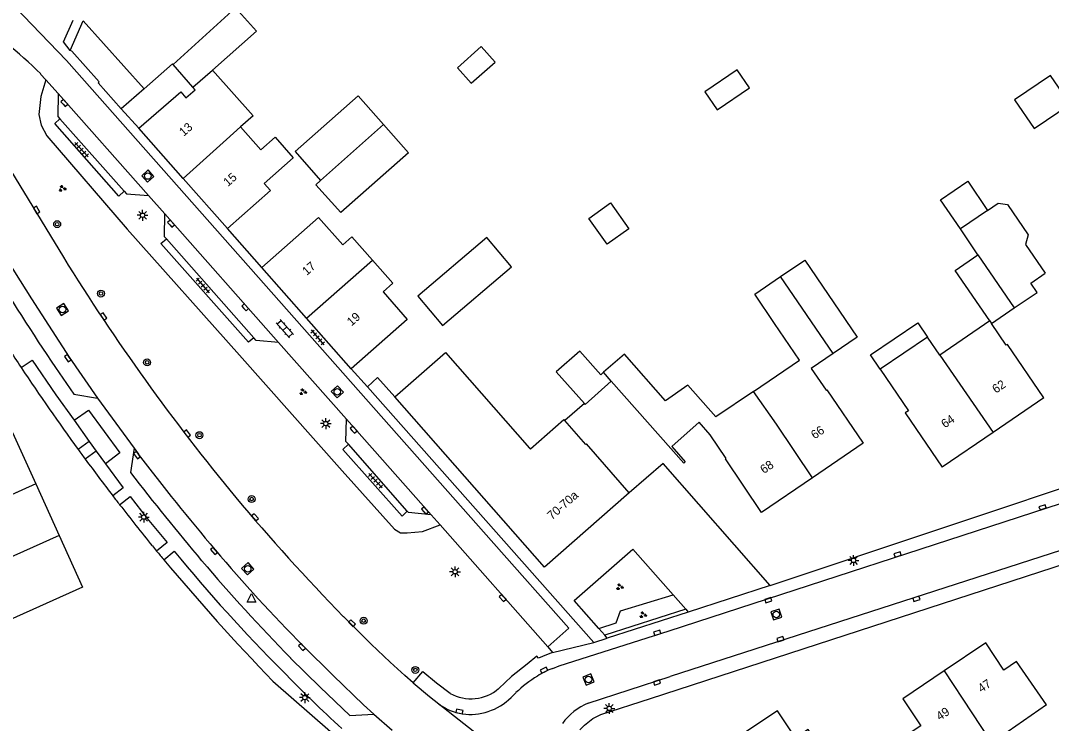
# Model space of a CAD drawing. Extents: x 136000 to 138005, y 398500 to 400500.
# Drawn here: x 137757.4 to 137875.9, y 399880.9 to 399961.8 of the extents above; entities that cross this region are included whole.
import ezdxf

# ---------------------------------------------------------------- set-up
doc = ezdxf.new("R2010")
doc.units = 0
for name, color, linetype in [('gg-afsc-muur', 7, 'Continuous'), ('gg-anno-huisnummerreeks BGT', 7, 'Continuous'), ('gg-bbg-bijgebouw', 7, 'Continuous'), ('gg-bbg-gedigitaliseerde bebouwing', 7, 'Continuous'), ('gg-bbg-gedigitaliseerde bijgebouw', 7, 'Continuous'), ('gg-bbg-hoofdgebouw', 7, 'Continuous'), ('gg-bbg-luifel en loopbrug', 7, 'Continuous'), ('gg-bbg-tussenscheiding', 7, 'Continuous'), ('gg-knt-verharding', 7, 'Continuous'), ('gg-knt-verharding nz', 7, 'Continuous'), ('gt-grn-groengrens', 7, 'Continuous'), ('gt-grn-vlakafsluiter', 7, 'Continuous'), ('gt-grn-weggrens', 7, 'Continuous'), ('gt-symb-boom', 7, 'Continuous'), ('gt-symb-groenvak', 7, 'Continuous'), ('gt-symb-klinker verharding', 7, 'Continuous'), ('gt-symb-kolk', 7, 'Continuous'), ('gt-symb-lichtmast', 7, 'Continuous'), ('gt-symb-rioolschacht', 7, 'Continuous'), ('gt-symb-tegel verharding', 7, 'Continuous'), ('gt-symb-waterafsluiter', 7, 'Continuous')]:
    doc.layers.add(name, color=color, linetype=linetype)

# ---------------------------------------------------------------- blocks, each defined once
blk = doc.blocks.new('gt0-LMAST')
at = {"layer": 'gt-symb-lichtmast'}
for p, q in [((-0.18, 0.17), (-0.45, 0.44)), ((-0.01, 0.25), (-0.01, 0.62)), ((0.17, 0.17), (0.44, 0.44)), ((-0.26, 0), (-0.63, 0)), ((-0.18, -0.18), (-0.45, -0.45)), ((-0.01, -0.25), (-0.01, -0.63)), ((0.44, -0.45), (0.17, -0.18)), ((0.24, 0), (0.62, 0))]:
    blk.add_line(p, q, dxfattribs=at)
blk.add_circle((-0.01, 0), 0.25, dxfattribs=at)
blk = doc.blocks.new('gt0-KOLK')
at = {"layer": 'gt-symb-kolk'}
blk.add_lwpolyline([(0, 0), (0.37, 0), (0.37, 0.4), (-0.38, 0.4), (-0.38, 0), (0, 0)], dxfattribs=at)
blk = doc.blocks.new('gt0-RS')
at = {"layer": 'gt-symb-rioolschacht'}
blk.add_lwpolyline([(-0.5, -0.5), (0.5, -0.5), (0.5, 0.5), (-0.5, 0.5)], close=True, dxfattribs=at)
blk.add_circle((0, 0), 0.375, dxfattribs=at)
blk = doc.blocks.new('gt0-GRVAK')
at = {"layer": 'gt-symb-groenvak'}
for p, q in [((-0.11, 0.19), (-0.23, 0.24)), ((-0.18, 0.15), (0.09, 0.15)), ((-0.09, 0.21), (-0.16, 0.32)), ((-0.05, 0.21), (-0.05, 0.39)), ((0, 0.21), (0.06, 0.32)), ((0.01, 0.19), (0.13, 0.24)), ((0.26, -0.05), (0.2, 0.06)), ((0.3, -0.05), (0.3, 0.13)), ((0.35, -0.05), (0.41, 0.06)), ((-0.24, -0.23), (-0.36, -0.18)), ((-0.32, -0.26), (-0.05, -0.26)), ((-0.23, -0.21), (-0.29, -0.1)), ((-0.18, -0.2), (-0.18, -0.02)), ((-0.14, -0.21), (-0.07, -0.1)), ((-0.12, -0.23), (0, -0.18)), ((0.24, -0.07), (0.12, -0.02)), ((0.17, -0.11), (0.44, -0.11)), ((0.37, -0.07), (0.49, -0.02))]:
    blk.add_line(p, q, dxfattribs=at)
blk = doc.blocks.new('gt0-BOOM')
at = {"layer": 'gt-symb-boom'}
for radius in [0.4, 0.2]:
    blk.add_circle((0, 0), radius, dxfattribs=at)
blk = doc.blocks.new('gt0-TEG1')
at = {"layer": 'gt-symb-tegel verharding'}
for p, q in [((-1.12, 0), (1.12, 0)), ((-0.9, -0.25), (-0.9, 0.25)), ((-0.45, -0.25), (-0.45, 0.25)), ((0, -0.25), (0, 0.25)), ((0.45, -0.25), (0.45, 0.25)), ((0.9, -0.25), (0.9, 0.25))]:
    blk.add_line(p, q, dxfattribs=at)
blk = doc.blocks.new('gt0-KL1')
at = {"layer": 'gt-symb-klinker verharding'}
for p, q in [((-1.15, 0.3), (1.15, 0.3)), ((-1, -0.3), (-1, 0.3)), ((-0.5, 0.3), (-0.5, 0.45)), ((0, -0.3), (0, 0.3)), ((0.5, 0.3), (0.5, 0.45)), ((1, -0.3), (1, 0.3)), ((-1.15, -0.3), (1.15, -0.3)), ((-0.5, -0.45), (-0.5, -0.3)), ((0.5, -0.45), (0.5, -0.3))]:
    blk.add_line(p, q, dxfattribs=at)
blk = doc.blocks.new('gt0-WAFSL')
at = {"layer": 'gt-symb-waterafsluiter'}
for p, q in [((-0.5, -0.33), (0, 0.67)), ((0, 0.67), (0.5, -0.33)), ((0.5, -0.33), (-0.5, -0.33))]:
    blk.add_line(p, q, dxfattribs=at)

msp = doc.modelspace()

# ---------------------------------------------------------------- linework, layer by layer
at = {"layer": 'gg-afsc-muur'}
for p, q in [((137822.22, 399917.72), (137819.96, 399915.76)), ((137772.52, 399901.34), (137773.01, 399900.74))]:
    msp.add_line(p, q, dxfattribs=at)
for points in [[(137763.05, 399958.36), (137762.31, 399959.35), (137763.41, 399961.83)], [(137771.57, 399953.94), (137774.85, 399956.8), (137774.91, 399956.73)], [(137786.38, 399885.79), (137803.87, 399870.51), (137811.82, 399864.13)]]:
    msp.add_lwpolyline(points, dxfattribs=at)
for centre, radius, start, end in [((137993.44, 400078.87), 283.47, 213.1148, 213.6325), ((137983.14, 400072.08), 271.13, 213.6433, 216.073), ((138023.7, 400101.83), 321.44, 216.1027, 216.3464), ((137980.76, 400070.33), 268.18, 216.3621, 217.4905), ((137933.43, 400033.85), 208.43, 217.4525, 217.8087), ((137981.16, 400070.53), 268.62, 217.7485, 219.0385), ((137909.61, 400013.74), 177.28, 219.5989, 220.0234), ((137978.96, 400071.43), 267.49, 219.9341, 223.9489)]:
    msp.add_arc(centre, radius, start, end, dxfattribs=at)
at = {"layer": 'gg-bbg-bijgebouw'}
for p, q in [((137763.05, 399958.36), (137764.56, 399961.77)), ((137777.19, 399954.12), (137774.91, 399956.73)), ((137771.57, 399953.94), (137768.94, 399951.64)), ((137869.06, 399926.93), (137871.68, 399928.72)), ((137822.22, 399917.72), (137818.99, 399921.38))]:
    msp.add_line(p, q, dxfattribs=at)
for points in [[(137766.41, 399954.75), (137763.26, 399958.27), (137763.05, 399958.36)], [(137768.94, 399951.64), (137766.28, 399954.64), (137766.41, 399954.75)], [(137847.58, 399934.22), (137853.61, 399925.37), (137850.84, 399923.48)], [(137871.68, 399928.72), (137874.29, 399930.5), (137873.56, 399931.58), (137875.22, 399932.71)], [(137825.31, 399920.29), (137822.3, 399917.63), (137822.22, 399917.72)]]:
    msp.add_lwpolyline(points, dxfattribs=at)
at = {"layer": 'gg-bbg-gedigitaliseerde bebouwing'}
for p, q in [((137784.99, 399946.93), (137782.68, 399949.55)), ((137868.86, 399927.22), (137863.1, 399923.3)), ((137861.7, 399925.36), (137856.26, 399921.66)), ((137863.1, 399923.3), (137861.7, 399925.36))]:
    msp.add_line(p, q, dxfattribs=at)
for points in [[(137779.44, 399956.1), (137784.1, 399950.81), (137782.68, 399949.55)], [(137784.99, 399946.93), (137786.64, 399948.38), (137788.73, 399946), (137785.4, 399943.06), (137786.12, 399942.24), (137781.15, 399937.85)], [(137785.13, 399933.37), (137791.65, 399939.13), (137794.44, 399935.97), (137795.48, 399936.89), (137797.84, 399934.23)], [(137797.84, 399934.23), (137800.2, 399931.56), (137799.07, 399930.56), (137801.85, 399927.41), (137795.41, 399921.73)], [(137844.1, 399926.94), (137841.81, 399930.29), (137844.79, 399932.33)], [(137841.66, 399919.11), (137846.97, 399922.73), (137844.1, 399926.94)], [(137800.4, 399918.48), (137806.24, 399923.6), (137815.92, 399912.59)], [(137834.12, 399919.85), (137831.55, 399918.02), (137826.82, 399923.42), (137824.42, 399921.32)], [(137856.26, 399921.66), (137859.51, 399916.9), (137859.13, 399916.65), (137863.39, 399910.41)], [(137841.66, 399919.11), (137837.36, 399916.18), (137834.12, 399919.85)], [(137819.87, 399915.86), (137816.01, 399912.48), (137815.92, 399912.59)], [(137875.4, 399883.04), (137869.19, 399878.75), (137870.8, 399876.36), (137870.25, 399875.99)]]:
    msp.add_lwpolyline(points, dxfattribs=at)
at = {"layer": 'gg-bbg-gedigitaliseerde bijgebouw'}
for p, q in [((137764.56, 399961.77), (137771.57, 399953.94)), ((137868.6, 399939.94), (137865.48, 399937.81)), ((137867.5, 399934.82), (137865.48, 399937.81)), ((137844.79, 399932.33), (137847.58, 399934.22))]:
    msp.add_line(p, q, dxfattribs=at)
for points in [[(137779.44, 399956.1), (137784.49, 399960.56), (137782.09, 399963.27), (137774.91, 399956.73)], [(137807.62, 399956.37), (137809.21, 399954.59), (137811.94, 399957.02), (137810.35, 399958.8), (137807.62, 399956.37)], [(137836.09, 399953.58), (137837.5, 399951.51), (137841.22, 399954.05), (137839.81, 399956.11), (137836.09, 399953.58)], [(137799.12, 399949.83), (137796.21, 399953.13), (137788.94, 399946.72), (137791.88, 399943.38)], [(137799.12, 399949.83), (137802, 399946.58), (137794.19, 399939.7), (137791.34, 399942.9), (137791.88, 399943.38)], [(137822.72, 399939.03), (137825.24, 399940.81), (137827.35, 399937.83), (137824.84, 399936.05), (137822.72, 399939.03)], [(137868.6, 399939.94), (137869.82, 399940.77), (137870.89, 399940.61), (137873.26, 399937.12), (137872.97, 399936.02), (137875.22, 399932.71)], [(137803.06, 399930.08), (137805.91, 399926.72), (137813.85, 399933.45), (137811, 399936.81), (137803.06, 399930.08)], [(137868.86, 399927.22), (137864.88, 399933.03), (137867.5, 399934.82)], [(137824.42, 399921.32), (137824.1, 399921.04), (137821.71, 399923.76), (137818.99, 399921.38)]]:
    msp.add_lwpolyline(points, dxfattribs=at)
at = {"layer": 'gg-bbg-hoofdgebouw'}
for p, q in [((137776.06, 399943.62), (137770.97, 399949.39)), ((137781.15, 399937.85), (137776.06, 399943.62)), ((137790.27, 399927.55), (137785.13, 399933.37)), ((137795.41, 399921.73), (137790.27, 399927.55)), ((137875.08, 399918.38), (137869.24, 399914.4)), ((137819.96, 399915.76), (137819.87, 399915.86)), ((137756.45, 399914.4), (137759.13, 399908.47)), ((137869.24, 399914.4), (137863.39, 399910.41)), ((137854.29, 399913.15), (137848.45, 399909.17)), ((137848.45, 399909.17), (137842.61, 399905.19)), ((137759.13, 399908.47), (137761.81, 399902.54))]:
    msp.add_line(p, q, dxfattribs=at)
for points in [[(137770.97, 399949.39), (137775.78, 399953.59), (137776.38, 399952.9), (137777.45, 399953.83), (137777.19, 399954.12)], [(137875.08, 399918.38), (137870.9, 399924.53), (137870.76, 399924.43), (137869.06, 399926.93)], [(137850.84, 399923.48), (137848.32, 399921.77), (137850.03, 399919.25), (137850.1, 399919.3), (137854.29, 399913.15)], [(137842.61, 399905.19), (137838.45, 399911.36), (137838.54, 399911.41), (137836.69, 399914.13), (137835.43, 399915.58), (137832.27, 399912.79), (137833.83, 399911.03), (137833.65, 399910.86), (137825.31, 399920.29)], [(137827.37, 399907.43), (137817.62, 399898.88), (137800.4, 399918.48)], [(137827.37, 399907.43), (137822.46, 399913.07), (137822.37, 399913), (137819.96, 399915.76)], [(137761.81, 399902.54), (137764.49, 399896.61), (137746.97, 399888.72), (137746.71, 399889.31)], [(137875.4, 399883.04), (137871.93, 399888.05), (137870.49, 399887.06), (137868.4, 399890.17), (137863.62, 399886.96)], [(137863.62, 399886.96), (137858.84, 399883.75), (137860.93, 399880.64), (137859.48, 399879.67), (137862.38, 399875.36), (137860.83, 399874.31), (137862.39, 399871.99)], [(137845.12, 399870.99), (137851.35, 399875.15), (137847.98, 399880.22), (137846.52, 399879.26), (137844.44, 399882.37), (137839.65, 399879.18)]]:
    msp.add_lwpolyline(points, dxfattribs=at)
at = {"layer": 'gg-bbg-luifel en loopbrug'}
msp.add_line((137865.48, 399937.81), (137863.2, 399941.18), dxfattribs=at)
for points in [[(137871.71, 399952.67), (137873.96, 399949.36), (137878.09, 399952.17), (137875.84, 399955.48), (137871.71, 399952.67)], [(137863.2, 399941.18), (137866.32, 399943.3), (137868.6, 399939.94)], [(137856.26, 399921.66), (137855.14, 399923.31), (137860.57, 399927.01), (137861.7, 399925.36)]]:
    msp.add_lwpolyline(points, dxfattribs=at)
at = {"layer": 'gg-bbg-tussenscheiding'}
for p, q in [((137777.19, 399954.12), (137779.44, 399956.1)), ((137781.04, 399948.09), (137782.68, 399949.55)), ((137791.88, 399943.38), (137799.12, 399949.83)), ((137776.06, 399943.62), (137781.04, 399948.09)), ((137790.27, 399927.55), (137797.84, 399934.23)), ((137867.5, 399934.82), (137871.68, 399928.72)), ((137850.84, 399923.48), (137844.79, 399932.33)), ((137868.86, 399927.22), (137869.06, 399926.93)), ((137863.1, 399923.3), (137869.24, 399914.4)), ((137825.31, 399920.29), (137824.42, 399921.32)), ((137759.13, 399908.47), (137742.28, 399900.89)), ((137761.81, 399902.54), (137744.95, 399894.96))]:
    msp.add_line(p, q, dxfattribs=at)
for points in [[(137848.45, 399909.17), (137844.31, 399915.36), (137841.66, 399919.11)], [(137863.62, 399886.96), (137869.96, 399877.29), (137870.25, 399875.99)]]:
    msp.add_lwpolyline(points, dxfattribs=at)
at = {"layer": 'gg-knt-verharding'}
for p, q in [((137759.67, 399955.64), (137760.28, 399954.97)), ((137750.25, 399954.34), (137762.29, 399934.56)), ((137760.28, 399954.97), (137761.68, 399953.41)), ((137770.97, 399949.39), (137768.94, 399951.64)), ((137761.89, 399950.48), (137769.28, 399942.15)), ((137772.09, 399941.65), (137773.95, 399939.54)), ((137785.13, 399933.37), (137781.15, 399937.85)), ((137784.2, 399925.29), (137774.14, 399936.66)), ((137787.04, 399924.76), (137794.85, 399915.93)), ((137797.26, 399919.66), (137795.41, 399921.73)), ((137766.23, 399918.34), (137770.42, 399912.57)), ((137763.52, 399915.81), (137765.25, 399913.35)), ((137765.25, 399913.35), (137763.99, 399912.43)), ((137765.25, 399913.35), (137766.05, 399912.25)), ((137801.85, 399905.34), (137795.08, 399913.03)), ((137766.05, 399912.25), (137764.8, 399911.33)), ((137766.05, 399912.25), (137767.12, 399910.8)), ((137770.42, 399912.57), (137770, 399909.78)), ((137831.96, 399891.58), (137882.51, 399908.04)), ((137804.59, 399904.93), (137805.63, 399903.76)), ((137818.02, 399889.73), (137805.63, 399903.76)), ((137773.85, 399899.73), (137775.04, 399900.72)), ((137832.43, 399895.7), (137833.88, 399894.06)), ((137834.17, 399893.73), (137824.85, 399890.73)), ((137833.88, 399894.06), (137834.17, 399893.73)), ((137824.56, 399891.06), (137823.88, 399891.84)), ((137824.85, 399890.73), (137824.56, 399891.06)), ((137818.02, 399889.73), (137818.57, 399889.09)), ((137822.66, 399883.26), (137832.09, 399886.31)), ((137813.79, 399883.91), (137814.34, 399884.45)), ((137798, 399881.97), (137800.12, 399880.13))]:
    msp.add_line(p, q, dxfattribs=at)
for points in [[(137754.66, 399965.47), (137762.64, 399957.18), (137811.8, 399901.61)], [(137761.68, 399953.41), (137761.64, 399950.76), (137761.89, 399950.48)], [(137769.28, 399942.15), (137768.66, 399941.6), (137761.32, 399949.94), (137761.89, 399950.48)], [(137769.28, 399942.15), (137769.55, 399941.84), (137772.09, 399941.65)], [(137774.14, 399936.66), (137773.92, 399936.9), (137773.95, 399939.54)], [(137784.2, 399925.29), (137783.6, 399924.77), (137773.51, 399936.13), (137774.14, 399936.66)], [(137787.04, 399924.76), (137784.46, 399924.99), (137784.2, 399925.29)], [(137757.42, 399921.86), (137758.68, 399922.71), (137761.41, 399918.74), (137763.52, 399915.81)], [(137761.38, 399921.86), (137763.47, 399918.79), (137766.23, 399918.34)], [(137800.4, 399918.48), (137798.44, 399920.7), (137797.26, 399919.66)], [(137763.52, 399915.81), (137765.19, 399916.97), (137768.77, 399912.06), (137767.12, 399910.8)], [(137843.59, 399896.78), (137883.07, 399909.97), (137886.88, 399911.53), (137892.87, 399914.71), (137896.39, 399917.12)], [(137795.08, 399913.03), (137794.78, 399913.36), (137794.85, 399915.93)], [(137801.85, 399905.34), (137801.27, 399904.78), (137794.45, 399912.43), (137795.08, 399913.03)], [(137767.12, 399910.8), (137769.18, 399908.04), (137767.97, 399907.11)], [(137843.59, 399896.78), (137831.28, 399910.83), (137827.37, 399907.43)], [(137768.76, 399906.08), (137769.97, 399907.01), (137771.92, 399904.48), (137774.22, 399901.74), (137773.01, 399900.74)], [(137829.84, 399883.79), (137877.78, 399899.38), (137878.43, 399898.39), (137887.92, 399901.67), (137896.21, 399906.13)], [(137804.59, 399904.93), (137801.99, 399905.18), (137801.85, 399905.34)], [(137886.46, 399904.18), (137877.09, 399900.84), (137832.09, 399886.31)], [(137811.8, 399901.61), (137820.43, 399891.88), (137818.02, 399889.73)], [(137823.88, 399891.84), (137821.05, 399895.05), (137827.78, 399900.96), (137832.43, 399895.7)], [(137802.52, 399885.59), (137801.58, 399886.42), (137799.87, 399887.97), (137797.68, 399890.04), (137794.52, 399893.2)], [(137818.6, 399887.25), (137819.33, 399887.53), (137831.96, 399891.58)], [(137818.57, 399889.09), (137817.86, 399888.82), (137816.93, 399888.42), (137816.74, 399888.64), (137815.62, 399887.73), (137813.82, 399886.33), (137812.36, 399884.94)], [(137788.43, 399888.44), (137791.81, 399885.1), (137795.22, 399881.81), (137798, 399881.97)], [(137802.52, 399885.59), (137803.65, 399886.89), (137805.19, 399885.59), (137806.79, 399884.38)], [(137802.52, 399885.59), (137804.42, 399884), (137805.48, 399883.15)], [(137821.7, 399880.17), (137822.25, 399880.73), (137823.2, 399881.49), (137824.12, 399881.94), (137829.84, 399883.79)]]:
    msp.add_lwpolyline(points, dxfattribs=at)
for centre, radius, start, end in [((137729.46, 399925.87), 42.42, 44.5783, 58.9361), ((137971.29, 400063.57), 245.61, 211.6863, 219.6268), ((138006.23, 400086.96), 295.31, 211.2145, 213.9914), ((138038.08, 400117.93), 339.4, 217.8266, 220.0282), ((137980.76, 400073.86), 259.48, 220.0432, 224.1292), ((137920.87, 400020.21), 188.53, 219.331, 224.9825), ((137945.04, 400041.91), 219.27, 220.4558, 224.4222), ((137894.92, 399990.48), 149.18, 223.9515, 227.6009), ((137821.28, 399879.53), 8.17, 109.1842, 123.1733), ((137824.82, 399873.51), 15.15, 121.9167, 133.7529), ((137809.18, 399888.56), 4.82, 240.2357, 311.2568), ((137809.13, 399888.12), 6.17, 233.7406, 289.1287), ((137809.39, 399888.13), 6.09, 286.7475, 316.1643), ((137825.42, 399876.69), 7.12, 112.8181, 143.612)]:
    msp.add_arc(centre, radius, start, end, dxfattribs=at)
at = {"layer": 'gg-knt-verharding nz'}
for p, q in [((137761.68, 399953.41), (137772.09, 399941.65)), ((137773.95, 399939.54), (137787.04, 399924.76)), ((137794.85, 399915.93), (137804.59, 399904.93)), ((137770.42, 399912.57), (137770.91, 399911.91))]:
    msp.add_line(p, q, dxfattribs=at)
for points in [[(137748.79, 399945.75), (137755.18, 399935.25), (137758.61, 399929.77), (137762.97, 399923.06), (137766.23, 399918.34)], [(137789.88, 399889.84), (137793.32, 399886.42), (137796.8, 399883.06), (137798, 399881.97)]]:
    msp.add_lwpolyline(points, dxfattribs=at)
for centre, radius, start, end in [((137966.19, 400059.6), 244.84, 217.0985, 220.406), ((137918.53, 400017.96), 181.56, 220.1494, 224.8804)]:
    msp.add_arc(centre, radius, start, end, dxfattribs=at)
at = {"layer": 'gt-grn-groengrens'}
msp.add_line((137833.88, 399894.06), (137824.56, 399891.06), dxfattribs=at)
for points in [[(137760.28, 399954.97), (137759.69, 399953.05), (137759.45, 399950.98), (137759.72, 399949.75), (137760.38, 399948.54), (137769.64, 399937.79), (137782.55, 399923.28), (137794.34, 399909.96), (137800.38, 399903.25), (137801.05, 399902.83), (137801.82, 399902.83), (137803.59, 399903), (137805.63, 399903.76)], [(137823.88, 399891.84), (137825.86, 399892.48), (137826.37, 399893.86), (137832.43, 399895.7)]]:
    msp.add_lwpolyline(points, dxfattribs=at)
at = {"layer": 'gt-grn-vlakafsluiter'}
for p, q in [((137797.26, 399919.66), (137823.32, 399890.23)), ((137843.59, 399896.78), (137834.17, 399893.73)), ((137823.32, 399890.23), (137824.85, 399890.73))]:
    msp.add_line(p, q, dxfattribs=at)
at = {"layer": 'gt-grn-weggrens'}
for p, q in [((137818.57, 399889.09), (137823.32, 399890.23)), ((137805.48, 399883.15), (137821.28, 399870.8))]:
    msp.add_line(p, q, dxfattribs=at)

# ---------------------------------------------------------------- block references
at = {"layer": 'gt-symb-boom'}
for p in [(137761.57, 399938.36), (137766.61, 399930.38), (137771.92, 399922.46), (137777.94, 399914.08), (137783.94, 399906.73), (137796.83, 399892.73), (137802.77, 399887.07)]:
    msp.add_blockref('gt0-BOOM', p, dxfattribs=at)
at = {"layer": 'gt-symb-groenvak'}
for p in [(137762.15, 399942.47), (137789.84, 399919.06), (137826.28, 399896.62), (137828.97, 399893.4)]:
    msp.add_blockref('gt0-GRVAK', p, dxfattribs=at)
at = {"layer": 'gt-symb-klinker verharding', "rotation": -48.485380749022}
msp.add_blockref('gt0-KL1', (137787.77, 399926.34), dxfattribs=at)
at = {"layer": 'gt-symb-kolk'}
for p, rotation in [((137762.25, 399952.17), -49.01346679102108), ((137759.38, 399940.1), 120.74747287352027), ((137774.53, 399938.28), -48.485380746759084), ((137766.73, 399927.64), -56.214572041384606), ((137783.05, 399928.66), -48.24275297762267), ((137762.97, 399923.06), 123.03198741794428), ((137795.52, 399914.58), -48.48538075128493), ((137776.37, 399914.14), -53.004102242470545), ((137770.91, 399911.91), 126.74885040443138), ((137803.75, 399905.27), -48.485380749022), ((137875, 399905.59), 18.000074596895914), ((137784.18, 399904.5), -49.255838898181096), ((137779.76, 399900.89), 130.27568929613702), ((137858.32, 399900.17), 18.000074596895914), ((137812.96, 399895.48), 131.67635773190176), ((137843.45, 399894.9), 18.00007459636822), ((137860.48, 399895.07), 18.000074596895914), ((137795.36, 399892.3), -44.18964697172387), ((137830.67, 399891.16), 17.764323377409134), ((137789.88, 399889.84), 133.15091796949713), ((137844.84, 399890.43), 18.000074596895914), ((137817.67, 399886.86), 26.231939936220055), ((137830.51, 399885.81), -161.9999254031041), ((137807.81, 399882.1), -12.354826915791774)]:
    msp.add_blockref('gt0-KOLK', p, dxfattribs=dict(at, rotation=rotation))
at = {"layer": 'gt-symb-lichtmast'}
for p in [(137771.4, 399939.39), (137792.48, 399915.41), (137771.54, 399904.65), (137853.19, 399899.67), (137807.35, 399898.36), (137790.07, 399883.88), (137825.1, 399882.64)]:
    msp.add_blockref('gt0-LMAST', p, dxfattribs=at)
at = {"layer": 'gt-symb-rioolschacht'}
for p, rotation in [((137772, 399943.9), 41.99999127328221), ((137762.19, 399928.54), -57.99461679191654), ((137793.8, 399919.07), 41.99999127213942), ((137783.49, 399898.71), 41.99999127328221), ((137844.3, 399893.45), 18.000074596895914), ((137822.69, 399885.97), 22.024845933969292)]:
    msp.add_blockref('gt0-RS', p, dxfattribs=dict(at, rotation=rotation))
at = {"layer": 'gt-symb-tegel verharding'}
for p, rotation in [((137764.37, 399946.94), -47.31004221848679), ((137778.33, 399931.3), -48.69008152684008), ((137791.53, 399925.34), -48.932643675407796), ((137798.19, 399908.84), -47.79566231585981)]:
    msp.add_blockref('gt0-TEG1', p, dxfattribs=dict(at, rotation=rotation))
at = {"layer": 'gt-symb-waterafsluiter'}
msp.add_blockref('gt0-WAFSL', (137783.92, 399895.2), dxfattribs=at)

# ---------------------------------------------------------------- texts
at = {"layer": 'gg-anno-huisnummerreeks BGT'}
for s, rotation, p in [('13', 41.4, (137776.13, 399948.41)), ('15', 41.4, (137781.22, 399942.64)), ('17', 41.4, (137790.29, 399932.4)), ('19', 41.4, (137795.43, 399926.58)), ('62', 34.3, (137869.56, 399918.85)), ('64', 34.3, (137863.69, 399914.85)), ('66', 34.3, (137848.71, 399913.58)), ('68', 34.3, (137842.87, 399909.6)), ('70-70a', 41.2, (137818.48, 399904.29)), ('47', 33.9, (137867.89, 399884.41)), ('49', 33.9, (137863.11, 399881.2))]:
    msp.add_text(s, height=1, rotation=rotation, dxfattribs=at).set_placement(p)

doc.saveas('drawing.dxf')
